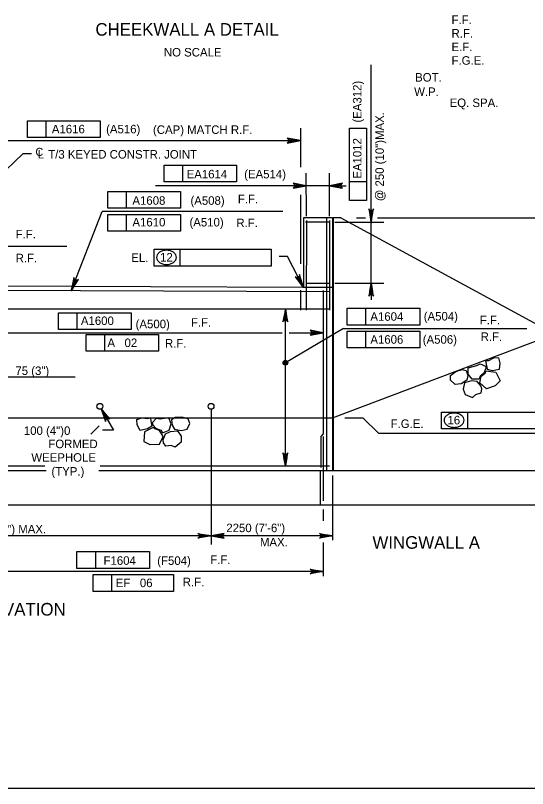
# Model space of a CAD drawing. Extents: x 638340 to 640241, y 295465 to 298435.
# Drawn here: x 638759.5 to 638939.7, y 296668.5 to 296940.7 of the extents above; entities that cross this region are included whole.
import ezdxf

# ---------------------------------------------------------------- set-up
doc = ezdxf.new("R2010")
doc.units = 0
for name, color, linetype in [('10', 7, 'Continuous'), ('2', 7, 'Continuous'), ('3', 7, 'Continuous'), ('4', 7, 'Continuous'), ('5', 7, 'Continuous')]:
    doc.layers.add(name, color=color, linetype=linetype)

# ---------------------------------------------------------------- blocks, each defined once
blk = doc.blocks.new('ROCK')
at = {"layer": '4'}
for points in [[(2.36725, 1.088), (2.2065, 0.82625), (2.378625, 0.506625), (2.66975, 0.3095), (3.128875, 0.403375), (3.48475, 0.6775), (3.4915, 1.123375), (3.25625, 1.36725), (2.783625, 1.308375)], [(1.10175, -0.02725), (1.4015, -0.159125), (1.78825, -0.148875), (1.980875, -0.266), (2.343375, 0.09475), (2.27875, 0.5505), (1.969375, 0.883), (1.4225, 0.553625), (1.152875, 0.479), (1.0105, 0.082)], [(0.74675, 0.359875), (0.882, 0.16), (1.072875, -0.144), (0.892, -0.457375), (0.448125, -0.758625), (0.1, -0.49325), (-0.095, -0.146375), (0.202875, 0.1025), (0.579125, 0.219875)], [(2.231375, -0.71725), (2.2025, -0.266375), (2.45475, 0.037125), (2.9085, 0.28875), (3.2995, 0.047625), (3.46875, -0.344), (3.231625, -0.855), (2.92, -0.860375), (2.5765, -1.054625), (2.340375, -0.904375)], [(1.2085, -0.192875), (0.778375, -0.737625), (1.008375, -1.391375), (1.48725, -1.396875), (2.09825, -1.106625), (2.133375, -0.486375), (1.723125, -0.203375), (1.37425, -0.239875)]]:
    blk.add_lwpolyline(points, close=True, dxfattribs=at)

msp = doc.modelspace()

# ---------------------------------------------------------------- linework, layer by layer
at = {"layer": '10'}
for p, q in [((638860.88, 296869.46), (638860.85, 296844.92)), ((638871.12, 296869.46), (638860.88, 296869.46)), ((638869.01, 296869.46), (638868.98, 296780.51)), ((638871.12, 296869.46), (638871.12, 296780.51)), ((638871.35, 296869.46), (638871.35, 296780.51)), ((638874.01, 296869.46), (638871.35, 296869.46)), ((638874.01, 296869.46), (638945.93, 296830.34)), ((638860.85, 296844.92), (638643.79, 296845.84)), ((638871.01, 296844.88), (638860.85, 296844.92)), ((638871.12, 296798.96), (638945.93, 296827.26)), ((638657.99, 296798.96), (638867.81, 296798.96)), ((638867.81, 296798.96), (638871.01, 296798.96)), ((638716.92, 296780.51), (638770.38, 296780.51)), ((638788.82, 296780.51), (638950.03, 296780.51)), ((638866.74, 296780.51), (638866.74, 296768.21)), ((638950.03, 296768.21), (638568.8, 296768.21))]:
    msp.add_line(p, q, dxfattribs=at)
at = {"layer": '2'}
msp.add_line((639261.46, 296668.46), (638475.46, 296668.46), dxfattribs=at)
at = {"layer": '3'}
for p, q in [((638884.7, 296873.83), (638884.7, 296923.3)), ((638884.7, 296873.83), (638884.7, 296923.3)), ((638884.7, 296873.83), (638884.7, 296923.3)), ((638884.7, 296873.83), (638884.7, 296906.47)), ((638763.78, 296903.61), (638789.32, 296903.61)), ((638763.78, 296897.7), (638763.78, 296903.61)), ((638770.37, 296897.7), (638770.37, 296903.61)), ((638789.32, 296903.61), (638789.32, 296897.7)), ((638859.82, 296901.05), (638859.82, 296887.25)), ((638877.1, 296875.51), (638877.1, 296901.05)), ((638877.1, 296901.05), (638883, 296901.05)), ((638883, 296901.05), (638883, 296875.51)), ((638754.69, 296896.61), (638859.82, 296896.61)), ((638789.32, 296897.7), (638763.78, 296897.7)), ((638752.33, 296882.67), (638762.19, 296892.06)), ((638762.19, 296892.06), (638765.14, 296892.06)), ((638811.8, 296887.96), (638837.34, 296887.96)), ((638811.8, 296882.06), (638811.8, 296887.96)), ((638818.39, 296882.06), (638818.39, 296887.96)), ((638837.34, 296887.96), (638837.34, 296882.06)), ((638861.9, 296869.98), (638861.87, 296885.15)), ((638870.02, 296869.98), (638869.98, 296885.15)), ((638861.88, 296880.72), (638808.79, 296880.72)), ((638837.34, 296882.06), (638811.8, 296882.06)), ((638869.98, 296880.72), (638861.87, 296880.72)), ((638869.99, 296880.72), (638875.89, 296880.72)), ((638883, 296882.1), (638877.1, 296882.1)), ((638792.05, 296878.68), (638817.59, 296878.68)), ((638792.05, 296872.78), (638792.05, 296878.68)), ((638798.64, 296872.78), (638798.64, 296878.68)), ((638817.59, 296878.68), (638817.59, 296872.78)), ((638859.82, 296877.52), (638859.82, 296853.19)), ((638883, 296875.51), (638877.1, 296875.51)), ((638817.59, 296872.78), (638792.05, 296872.78)), ((638884.7, 296870.88), (638884.7, 296873.83)), ((638779.18, 296843.73), (638790.04, 296871.68)), ((638853.6, 296871.68), (638790.04, 296871.68)), ((638792.05, 296870.6), (638817.59, 296870.6)), ((638792.05, 296864.69), (638792.05, 296870.6)), ((638798.64, 296864.69), (638798.64, 296870.6)), ((638817.59, 296870.6), (638817.59, 296864.69)), ((638879.53, 296869.46), (638882.65, 296869.46)), ((638886.9, 296869.46), (639041.05, 296869.46)), ((638871.89, 296867.93), (638889.13, 296867.93)), ((638884.7, 296846.45), (638884.7, 296867.93)), ((638817.59, 296864.69), (638792.05, 296864.69)), ((638777.61, 296859.29), (638712.32, 296859.29)), ((638808.3, 296858.36), (638817.47, 296858.36)), ((638808.3, 296852.45), (638808.3, 296858.36)), ((638817.47, 296852.45), (638817.47, 296858.36)), ((638817.47, 296858.36), (638849.51, 296858.36)), ((638849.51, 296858.36), (638849.51, 296852.45)), ((638855.28, 296855.84), (638852.33, 296855.84)), ((638860.85, 296844.92), (638855.28, 296855.84)), ((638849.51, 296852.45), (638808.3, 296852.45)), ((638871.89, 296846.45), (638889.13, 296846.45)), ((638884.7, 296843.5), (638884.7, 296840.55)), ((638854.52, 296810.76), (638854.52, 296837.41)), ((638876.24, 296837.6), (638901.77, 296837.6)), ((638876.24, 296831.69), (638876.24, 296837.6)), ((638882.83, 296831.69), (638882.83, 296837.6)), ((638901.77, 296837.6), (638901.77, 296831.69)), ((638774.67, 296835.98), (638800.21, 296835.98)), ((638774.67, 296830.07), (638774.67, 296835.98)), ((638781.27, 296830.07), (638781.27, 296835.98)), ((638800.21, 296835.98), (638800.21, 296830.07)), ((638901.77, 296831.69), (638876.24, 296831.69)), ((638753.87, 296828.98), (638853.43, 296828.98)), ((638800.21, 296830.07), (638774.67, 296830.07)), ((638784.38, 296822.45), (638784.38, 296828.36)), ((638784.38, 296828.36), (638809.91, 296828.36)), ((638790.97, 296822.45), (638790.97, 296828.36)), ((638809.91, 296828.36), (638809.91, 296822.45)), ((638874.94, 296830.47), (638854.52, 296818.42)), ((638855.9, 296828.98), (638867.86, 296828.98)), ((638874.94, 296830.47), (638939.44, 296830.47)), ((638876.24, 296823.61), (638876.24, 296829.52)), ((638876.24, 296829.52), (638901.77, 296829.52)), ((638882.83, 296823.61), (638882.83, 296829.52)), ((638901.77, 296829.52), (638901.77, 296823.61)), ((638901.77, 296823.61), (638876.24, 296823.61)), ((638809.91, 296822.45), (638784.38, 296822.45)), ((638753.87, 296813.43), (638780.56, 296813.43)), ((638854.52, 296782.05), (638854.52, 296810.76)), ((638789.64, 296802.19), (638794, 296794.71)), ((638909.51, 296801.01), (638918.68, 296801.01)), ((638909.51, 296795.1), (638909.51, 296801.01)), ((638918.68, 296795.1), (638918.68, 296801.01)), ((638918.68, 296801.01), (638950.72, 296801.01)), ((638875.46, 296798.96), (638881.72, 296798.96)), ((638881.72, 296798.96), (638887.43, 296793.46)), ((638786.01, 296793.2), (638789.02, 296796.21)), ((638794, 296794.71), (638790.12, 296794.71)), ((638951.32, 296793.46), (638887.43, 296793.46)), ((638950.72, 296795.1), (638909.51, 296795.1)), ((638871.12, 296778.71), (638871.12, 296755.89)), ((638867.86, 296766.75), (638867.86, 296762.76)), ((638871.12, 296757.45), (638585.07, 296757.45)), ((638867.86, 296755.06), (638867.86, 296743.24)), ((638781.16, 296745.97), (638781.16, 296751.88)), ((638781.16, 296751.88), (638806.7, 296751.88)), ((638787.75, 296745.97), (638787.75, 296751.88)), ((638806.7, 296751.88), (638806.7, 296745.97)), ((638867.86, 296744.88), (638753.87, 296744.88)), ((638806.7, 296745.97), (638781.16, 296745.97)), ((638786.86, 296743.8), (638815.14, 296743.8)), ((638786.86, 296737.89), (638786.86, 296743.8)), ((638793.45, 296737.89), (638793.45, 296743.8)), ((638815.14, 296743.8), (638815.14, 296737.89)), ((638815.14, 296737.89), (638786.86, 296737.89))]:
    msp.add_line(p, q, dxfattribs=at)
for points in [[(638859.82, 296896.61), (638855.16, 296897.48), (638855.52, 296897.23), (638855.7, 296896.92), (638855.76, 296896.61), (638855.7, 296896.3), (638855.52, 296895.98), (638855.16, 296895.74), (638859.82, 296896.61), (638855.52, 296895.98), (638855.7, 296896.3), (638859.82, 296896.61), (638855.76, 296896.61), (638855.7, 296896.92), (638859.82, 296896.61), (638855.52, 296897.23)], [(638861.88, 296880.72), (638857.22, 296881.59), (638857.58, 296881.35), (638857.76, 296881.03), (638857.82, 296880.72), (638857.76, 296880.41), (638857.58, 296880.1), (638857.22, 296879.85), (638861.88, 296880.72), (638857.58, 296880.1), (638857.76, 296880.41), (638861.88, 296880.72), (638857.82, 296880.72), (638857.76, 296881.03), (638861.88, 296880.72), (638857.58, 296881.35)], [(638869.99, 296880.72), (638874.65, 296879.85), (638874.29, 296880.1), (638874.11, 296880.41), (638874.05, 296880.72), (638874.11, 296881.03), (638874.29, 296881.35), (638874.65, 296881.59), (638869.99, 296880.72), (638874.29, 296881.35), (638874.11, 296881.03), (638869.99, 296880.72), (638874.05, 296880.72), (638874.11, 296880.41), (638869.99, 296880.72), (638874.29, 296880.1)], [(638884.7, 296867.93), (638885.58, 296872.59), (638885.33, 296872.23), (638885.02, 296872.04), (638884.7, 296871.99), (638884.39, 296872.04), (638884.08, 296872.23), (638883.83, 296872.59), (638884.7, 296867.93), (638884.08, 296872.23), (638884.39, 296872.04), (638884.7, 296867.93), (638884.7, 296871.99), (638885.02, 296872.04), (638884.7, 296867.93), (638885.33, 296872.23)], [(638779.18, 296843.73), (638781.69, 296847.76), (638781.32, 296847.51), (638780.97, 296847.45), (638780.65, 296847.51), (638780.38, 296847.68), (638780.16, 296847.96), (638780.06, 296848.39), (638779.18, 296843.73), (638780.16, 296847.96), (638780.38, 296847.68), (638779.18, 296843.73), (638780.65, 296847.51), (638780.97, 296847.45), (638779.18, 296843.73), (638781.32, 296847.51)], [(638860.85, 296844.92), (638859.51, 296849.47), (638859.45, 296849.03), (638859.26, 296848.73), (638859, 296848.54), (638858.7, 296848.44), (638858.34, 296848.47), (638857.95, 296848.67), (638860.85, 296844.92), (638858.34, 296848.47), (638858.7, 296848.44), (638860.85, 296844.92), (638859, 296848.54), (638859.26, 296848.73), (638860.85, 296844.92), (638859.45, 296849.03)], [(638884.7, 296846.45), (638883.83, 296841.79), (638884.08, 296842.15), (638884.39, 296842.33), (638884.7, 296842.39), (638885.02, 296842.33), (638885.33, 296842.15), (638885.58, 296841.79), (638884.7, 296846.45), (638885.33, 296842.15), (638885.02, 296842.33), (638884.7, 296846.45), (638884.7, 296842.39), (638884.39, 296842.33), (638884.7, 296846.45), (638884.08, 296842.15)], [(638854.52, 296837.41), (638853.64, 296832.75), (638853.89, 296833.11), (638854.2, 296833.3), (638854.52, 296833.35), (638854.83, 296833.3), (638855.14, 296833.11), (638855.39, 296832.75), (638854.52, 296837.41), (638855.14, 296833.11), (638854.83, 296833.3), (638854.52, 296837.41), (638854.52, 296833.35), (638854.2, 296833.3), (638854.52, 296837.41), (638853.89, 296833.11)], [(638867.86, 296828.98), (638863.2, 296829.85), (638863.56, 296829.61), (638863.75, 296829.29), (638863.8, 296828.98), (638863.75, 296828.67), (638863.56, 296828.36), (638863.2, 296828.11), (638867.86, 296828.98), (638863.56, 296828.36), (638863.75, 296828.67), (638867.86, 296828.98), (638863.8, 296828.98), (638863.75, 296829.29), (638867.86, 296828.98), (638863.56, 296829.61)], [(638789.64, 296802.19), (638791.23, 296797.73), (638791.27, 296798.16), (638791.44, 296798.48), (638791.69, 296798.68), (638791.98, 296798.79), (638792.35, 296798.79), (638792.74, 296798.6), (638789.64, 296802.19), (638792.35, 296798.79), (638791.98, 296798.79), (638789.64, 296802.19), (638791.69, 296798.68), (638791.44, 296798.48), (638789.64, 296802.19), (638791.27, 296798.16)], [(638854.52, 296782.05), (638855.39, 296786.71), (638855.14, 296786.35), (638854.83, 296786.16), (638854.52, 296786.11), (638854.2, 296786.16), (638853.89, 296786.35), (638853.64, 296786.71), (638854.52, 296782.05), (638853.89, 296786.35), (638854.2, 296786.16), (638854.52, 296782.05), (638854.52, 296786.11), (638854.83, 296786.16), (638854.52, 296782.05), (638855.14, 296786.35)], [(638867.86, 296744.88), (638863.2, 296744.01), (638863.56, 296744.26), (638863.75, 296744.57), (638863.8, 296744.88), (638863.75, 296745.19), (638863.56, 296745.51), (638863.2, 296745.75), (638867.86, 296744.88), (638863.56, 296745.51), (638863.75, 296745.19), (638867.86, 296744.88), (638863.8, 296744.88), (638863.75, 296744.57), (638867.86, 296744.88), (638863.56, 296744.26)]]:
    msp.add_lwpolyline(points, dxfattribs=at)
for points in [[(638858.92, 296881.21), (638858.92, 296880.23), (638861.87, 296880.72)], [(638872.94, 296881.21), (638872.94, 296880.23), (638869.98, 296880.72)], [(638885.19, 296870.88), (638884.21, 296870.88), (638884.7, 296867.93)], [(638859.94, 296847.77), (638859.07, 296847.33), (638860.85, 296844.92)], [(638780.72, 296846.31), (638779.79, 296846.66), (638779.21, 296843.73)], [(638885.19, 296843.5), (638884.21, 296843.5), (638884.7, 296846.45)], [(638854.02, 296834.46), (638855.01, 296834.46), (638854.52, 296837.41)], [(638790.69, 296799.41), (638791.54, 296799.9), (638789.64, 296802.21)], [(638854.02, 296785), (638855.01, 296785), (638854.52, 296782.05)]]:
    msp.add_lwpolyline(points, close=True, dxfattribs=at)
for centre, radius in [((638854.52, 296818.42), 0.833), ((638854.52, 296818.42), 0.417), ((638789.24, 296803.06), 1.03), ((638828.36, 296803.06), 1.03)]:
    msp.add_circle(centre, radius, dxfattribs=at)
for centre, radius, start, end in [((638811, 296855.51), 1.83, 149.9767, 180), ((638811, 296855.51), 1.83, 180, 210.0233), ((638811.8, 296855.04), 2.76, 125.6316, 149.9767), ((638812.33, 296854.31), 3.66, 106.5358, 125.6316), ((638812.68, 296853.15), 4.87, 90, 106.5358), ((638812.68, 296853.15), 4.87, 73.4642, 90), ((638813.02, 296854.31), 3.66, 54.3684, 73.4642), ((638813.55, 296855.04), 2.76, 30.0233, 54.3684), ((638814.35, 296855.51), 1.83, 0, 30.0233), ((638814.35, 296855.51), 1.83, 329.9767, 0), ((638811.8, 296855.98), 2.76, 210.0233, 234.3684), ((638812.33, 296856.71), 3.66, 234.3684, 253.4642), ((638812.68, 296857.87), 4.87, 253.4642, 270), ((638812.68, 296857.87), 4.87, 270, 286.5358), ((638813.02, 296856.71), 3.66, 286.5358, 305.6316), ((638813.55, 296855.98), 2.76, 305.6316, 329.9767), ((638912.21, 296798.16), 1.83, 149.9767, 180), ((638913.01, 296797.7), 2.76, 125.6316, 149.9767), ((638913.54, 296796.96), 3.66, 106.5358, 125.6316), ((638913.89, 296795.8), 4.87, 90, 106.5358), ((638913.89, 296795.8), 4.87, 73.4642, 90), ((638914.23, 296796.96), 3.66, 54.3684, 73.4642), ((638914.76, 296797.7), 2.76, 30.0233, 54.3684), ((638915.56, 296798.16), 1.83, 0, 30.0233), ((638912.21, 296798.16), 1.83, 180, 210.0233), ((638913.01, 296798.63), 2.76, 210.0233, 234.3684), ((638913.54, 296799.36), 3.66, 234.3684, 253.4642), ((638913.89, 296800.52), 4.87, 253.4642, 270), ((638913.89, 296800.52), 4.87, 270, 286.5358), ((638914.23, 296799.36), 3.66, 286.5358, 305.6316), ((638914.76, 296798.63), 2.76, 305.6316, 329.9767), ((638915.56, 296798.16), 1.83, 329.9767, 0)]:
    msp.add_arc(centre, radius, start, end, dxfattribs=at)
at = {"layer": '4'}
for points in [[(638828.36, 296757.45), (638823.7, 296756.57), (638824.06, 296756.82), (638824.24, 296757.13), (638824.3, 296757.45), (638824.24, 296757.76), (638824.06, 296758.07), (638823.7, 296758.32), (638828.36, 296757.45), (638824.06, 296758.07), (638824.24, 296757.76), (638828.36, 296757.45), (638824.3, 296757.45), (638824.24, 296757.13), (638828.36, 296757.45), (638824.06, 296756.82)], [(638828.36, 296757.45), (638833.02, 296756.57), (638832.66, 296756.82), (638832.48, 296757.13), (638832.42, 296757.45), (638832.48, 296757.76), (638832.66, 296758.07), (638833.02, 296758.32), (638828.36, 296757.45), (638832.66, 296758.07), (638832.48, 296757.76), (638828.36, 296757.45), (638832.42, 296757.45), (638832.48, 296757.13), (638828.36, 296757.45), (638832.66, 296756.82)], [(638871.12, 296757.45), (638866.46, 296756.57), (638866.82, 296756.82), (638867.01, 296757.13), (638867.06, 296757.45), (638867.01, 296757.76), (638866.82, 296758.07), (638866.46, 296758.32), (638871.12, 296757.45), (638866.82, 296758.07), (638867.01, 296757.76), (638871.12, 296757.45), (638867.06, 296757.45), (638867.01, 296757.13), (638871.12, 296757.45), (638866.82, 296756.82)]]:
    msp.add_lwpolyline(points, dxfattribs=at)
at = {"layer": '5'}
for p, q in [((638870.27, 296867.93), (638861.65, 296867.93)), ((638861.9, 296868.44), (638861.87, 296836.9)), ((638870.02, 296868.44), (638869.98, 296836.9)), ((638861.68, 296846.45), (638870.24, 296846.45)), ((638869.98, 296843.34), (638751.29, 296843.85)), ((638859.81, 296844), (638859.82, 296836.9)), ((638867.86, 296843.86), (638867.86, 296793.38)), ((638751.3, 296837.41), (638869.98, 296837.41)), ((638828.36, 296802.04), (638828.36, 296754.43)), ((638867.86, 296793.38), (638866.93, 296792.45)), ((638866.93, 296792.45), (638866.93, 296781.48)), ((638867.86, 296792.45), (638867.86, 296769.74)), ((638751.3, 296782.05), (638769.84, 296782.05)), ((638789.39, 296782.05), (638869.98, 296782.05))]:
    msp.add_line(p, q, dxfattribs=at)

# ---------------------------------------------------------------- block references
at = {"layer": '3', "xscale": 4.921475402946}
for p, yscale, rotation in [((638928.78, 296820.34), -4.921475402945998, -135.496266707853), ((638802.91, 296798.9), 4.921475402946, -23.78336161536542)]:
    msp.add_blockref('ROCK', p, dxfattribs=dict(at, yscale=yscale, rotation=rotation))

# ---------------------------------------------------------------- texts
at = {"layer": '3'}
for s, height, p in [('F.F.', 3, (638912.98, 296937.7)), ('CHEEKWALL A DETAIL', 4.4294, (638787.66, 296933.58)), ('R.F.', 3, (638912.98, 296932.92)), ('NO SCALE', 3, (638811.75, 296926.25)), ('E.F.', 3, (638912.98, 296928.13)), ('F.G.E.', 3, (638912.98, 296923.35)), ('BOT.', 3, (638900.17, 296917.41)), ('W.P.', 3, (638899.83, 296912.34)), ('EQ. SPA.', 3, (638912.31, 296908.44)), ('A1616', 3, (638772.33, 296899.18)), ('(A516)', 3, (638791.42, 296899.18)), ('(CAP) MATCH R.F.', 3.0001, (638807.92, 296898.98)), ('C', 2.84, (638766.55, 296891.23)), ('L', 3, (638767.35, 296890.34)), ('T/3 KEYED CONSTR. JOINT', 3.0001, (638771.05, 296890.3)), ('EA1614', 3, (638819.76, 296883.32)), ('(EA514)', 3, (638840.01, 296883.32)), ('F.F.', 3, (638837.78, 296874.59)), ('A1608', 3, (638800.68, 296874.03)), ('(A508)', 3, (638821.1, 296874.03)), ('A1610', 3, (638800.68, 296866.4)), ('(A510)', 3, (638820.76, 296866.4)), ('R.F.', 3, (638837.27, 296866.16)), ('F.F.', 3, (638759.59, 296862.2)), ('R.F.', 3, (638759.59, 296853.77)), ('EL.', 3, (638800.28, 296853.93)), ('12', 3, (638810.41, 296854.05)), ('(A504)', 3, (638903.2, 296833.26)), ('A1600', 3, (638782.55, 296831.7)), ('(A500)', 3, (638801.81, 296830.55)), ('F.F.', 3, (638821.27, 296831.09)), ('A1604', 3, (638884.42, 296833.18)), ('F.F.', 3, (638922.94, 296831.93)), ('(A506)', 3, (638902.85, 296825.1)), ('R.F.', 3, (638923.23, 296826.1)), ('A   02', 3, (638791.89, 296823.94)), ('R.F.', 3, (638812.12, 296823.74)), ('A1606', 3, (638884.42, 296825.1)), ('75 (3")', 3, (638759.5, 296814.09)), ('F.G.E.', 3, (638891.55, 296795.44)), ('16', 3, (638911.55, 296796.7)), ('100 (4")0', 3, (638762.48, 296792.99)), ('FORMED', 3, (638771.09, 296788.32)), ('WEEPHOLE', 3, (638765.11, 296783.54)), ('(TYP.)', 3, (638772.18, 296778.66)), ('EQUAL SPACES @ 2250 (7\'-6") MAX.', 3.0001, (638701.4, 296758.31)), ('2250 (7\'-6")', 3.0001, (638833.72, 296758.74)), ('MAX.', 3, (638845.56, 296753.74)), ('WINGWALL A', 4.429, (638885.15, 296752.9)), ('F1604', 3, (638790.52, 296747.25)), ('(F504)', 3, (638809.42, 296747.21)), ('F.F.', 3, (638828.08, 296747.58)), ('EF   06', 3, (638794.84, 296739.38)), ('R.F.', 3, (638818.4, 296739.7)), ('ABUTMENT ELEVATION', 4.4294, (638709.72, 296729.38))]:
    msp.add_text(s, height=height, dxfattribs=at).set_placement(p)
for s, height, p in [('(EA312)', 3, (638881.29, 296902.98)), ('@ 250 (10")MAX.', 3.0001, (638889.18, 296875.29)), ('EA1012', 3, (638881.29, 296883.24))]:
    msp.add_text(s, height=height, rotation=90, dxfattribs=at).set_placement(p)

doc.saveas('drawing.dxf')
